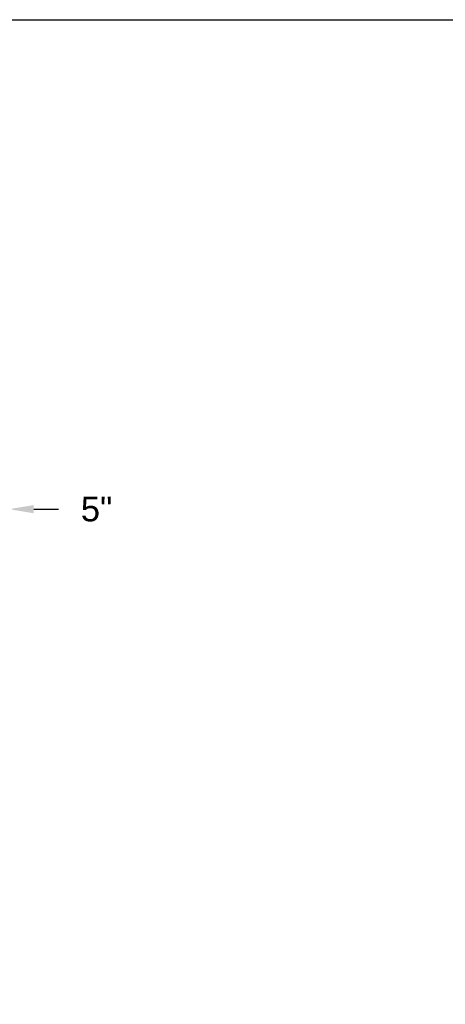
# Model space of a CAD drawing. Header units: inches. Extents: x 170 to 284, y 215 to 248.
# Tile 417 of 656: x 206.96 to 208.58, y 223.77 to 227.49. Entities that reach past the tile are written whole.
import ezdxf

# ---------------------------------------------------------------- set-up
doc = ezdxf.new("R2010")
doc.units = ezdxf.units.IN
doc.header["$LTSCALE"] = 0.25
doc.header["$MEASUREMENT"] = 0
doc.layers.add('ANNOTATIONS', color=1, linetype='Continuous')
doc.styles.add('ARIAL', font='arial.ttf', dxfattribs={"height": 0.09375})
doc.dimstyles.new('STANDARD$0', dxfattribs={"dimtxt": 0.09375, "dimasz": 0.09375, "dimexe": 0.03125, "dimexo": 0.046875, "dimgap": 0.09, "dimtad": 0, "dimtih": 1, "dimtoh": 1, "dimdec": 4, "dimzin": 0, "dimdsep": 46, "dimtxsty": 'ARIAL', "dimcen": 0.09, "dimadec": 0, "dimazin": 0, "dimtfac": 1, "dimtdec": 4, "dimtofl": 0, "dimtmove": 0, "dimatfit": 1, "dimfxl": 1, "dimtolj": 1, "dimtzin": 0, "dimarcsym": 0})

# ---------------------------------------------------------------- blocks, each defined once
blk = doc.blocks.new('*D74')
at = {"layer": 'ANNOTATIONS', "color": 0, "lineweight": -2, "transparency": 16777216}
for p, q in [((206.7253, 225.0676), (206.7253, 225.6731)), ((206.9236, 224.5589), (206.9236, 225.6731)), ((206.6315, 225.6419), (206.5378, 225.6419)), ((207.0174, 225.6419), (207.1111, 225.6419))]:
    blk.add_line(p, q, dxfattribs=at)
at = {"layer": 'ANNOTATIONS', "color": 0, "transparency": 16777216}
for points in [[(206.6315, 225.6575), (206.6315, 225.6263), (206.7253, 225.6419)], [(207.0174, 225.6575), (207.0174, 225.6263), (206.9236, 225.6419)]]:
    blk.add_solid(points, dxfattribs=at)
at = {"layer": 'defpoints', "color": 0, "transparency": 16777216}
for p in [(206.9236, 225.6419), (206.7253, 225.0207), (206.9236, 224.512)]:
    blk.add_point(p, dxfattribs=at)
at = {"layer": 'ANNOTATIONS', "color": 0, "transparency": 16777216, "insert": (207.255, 225.6419), "char_height": 0.09375, "attachment_point": 5, "style": 'ARIAL'}
blk.add_mtext('\\A1;5"', dxfattribs=at)

msp = doc.modelspace()

# ---------------------------------------------------------------- linework, layer by layer
at = {"layer": 'defpoints'}
msp.add_lwpolyline([(213.72204, 214.75854), (194.25216, 214.75854), (194.25216, 227.49365), (213.72204, 227.49365)], close=True, dxfattribs=at)

# ---------------------------------------------------------------- dimensions: what is measured, and where the dimension line sits
at = {"layer": 'ANNOTATIONS'}
dim = msp.add_linear_dim(base=(206.92361, 225.64188), p1=(206.72525, 225.02071), p2=(206.92361, 224.51198), text='5"', dimstyle='STANDARD$0', override={"dimarcsym": 1}, dxfattribs=at)
dim.commit()
dim.dimension.update_dxf_attribs({"geometry": '*D74', "text_midpoint": (207.25499, 225.64188), "dimtype": 160})

doc.saveas('drawing.dxf')
